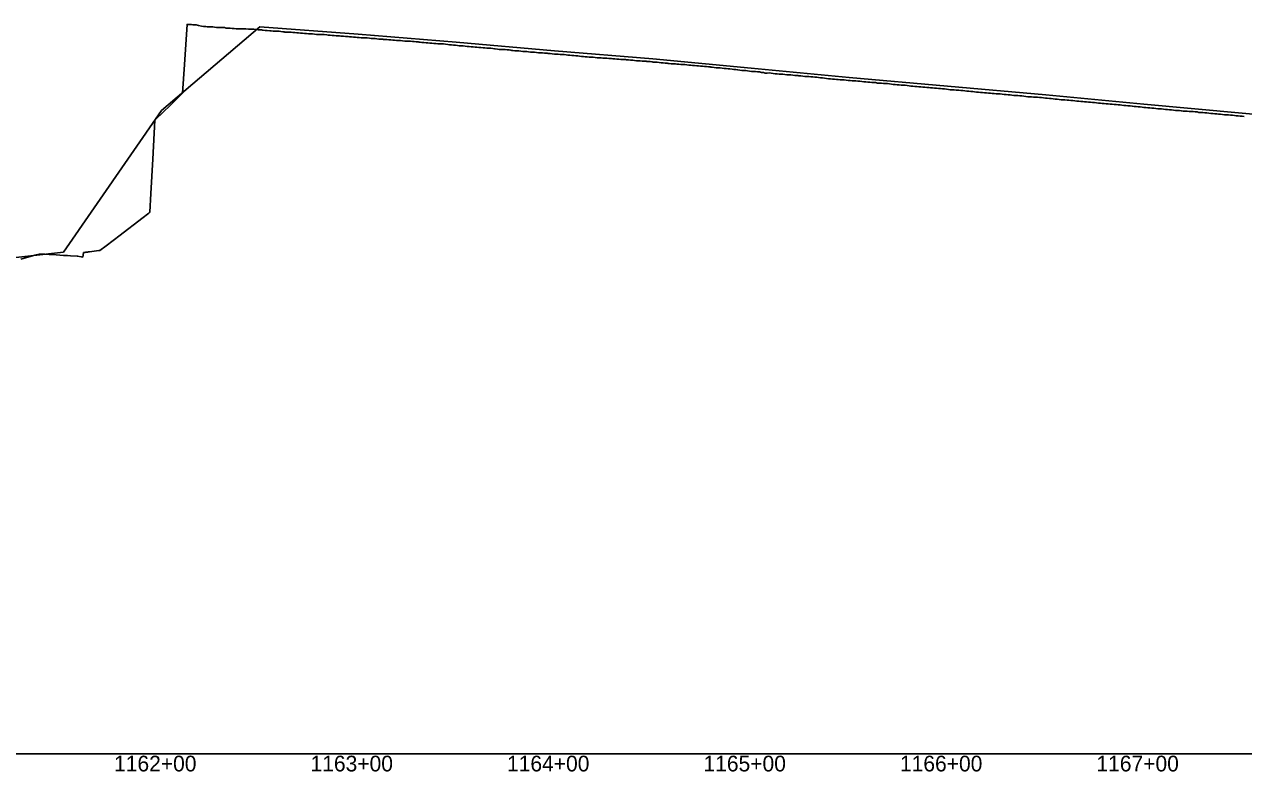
# Model space of a CAD drawing. Extents: x -3793 to 50787, y -1075 to 6138.
# Drawn here: x 3507 to 4128, y -1009 to -628 of the extents above; entities that cross this region are included whole.
import ezdxf

# ---------------------------------------------------------------- set-up
doc = ezdxf.new("R2010")
doc.units = 0
for name, color, linetype in [('RD_DDB_Profile_EX', 7, 'Continuous'), ('RD_DDB_Profile_PR', 7, 'Continuous'), ('RD_DDB_StaTX', 7, 'Continuous'), ('RD_GPK_Profile_Cell', 7, 'Continuous')]:
    doc.layers.add(name, color=color, linetype=linetype)

msp = doc.modelspace()

# ---------------------------------------------------------------- linework, layer by layer
at = {"layer": 'RD_DDB_Profile_EX'}
for points in [[(3505.607083, -747.95978), (3509.229046, -747.001305), (3512.851009, -746.04209), (3515.085777, -745.44979), (3516.472971, -745.50266), (3517.817003, -745.5549), (3520.094934, -745.681685), (3523.716897, -745.886065), (3527.33886, -746.093225), (3529.434896, -746.21472), (3530.960822, -746.29839), (3534.26997, -746.482485), (3534.582785, -746.505105), (3536.397483, -746.80842), (3537.166323, -746.99118), (3537.575344, -744.691235), (3538.274715, -744.607175), (3538.809182, -744.54293), (3539.281197, -744.44609), (3539.685878, -744.399955), (3540.050954, -744.35893), (3540.658713, -744.290115), (3541.826711, -744.13965), (3545.448674, -743.67378), (3545.914646, -743.613935), (3549.070636, -741.24518), (3552.692599, -738.52045), (3556.314562, -735.785075), (3559.936525, -732.985205), (3563.558487, -730.179135), (3567.18045, -727.366885), (3570.802413, -724.548465), (3571.375844, -724.101275), (3571.868392, -714.54407), (3572.789295, -697.154785), (3573.837086, -677.222785), (3574.424376, -676.665125), (3578.046338, -673.2178), (3581.668301, -669.76242), (3582.334661, -669.125225), (3585.290264, -666.14518), (3587.965495, -663.441695), (3588.912227, -648.93384), (3590.324957, -628.427805), (3590.873571, -628.43213), (3591.421619, -628.442665), (3591.983949, -628.475255), (3592.557585, -628.54199), (3593.140871, -628.584125), (3593.729401, -628.61968), (3594.340836, -628.662025), (3594.965155, -628.736655), (3596.156152, -629.01493), (3597.712634, -629.38018), (3598.648367, -629.47819), (3599.778115, -629.554995), (3600.511819, -629.634895), (3601.454675, -629.68701), (3602.389984, -629.69563), (3603.400078, -629.75754), (3604.290646, -629.85199), (3605.237737, -629.95728), (3606.276654, -629.964315), (3607.235587, -630.01847), (3608.230086, -630.03542), (3609.27054, -630.09906), (3610.235812, -630.298685), (3610.644003, -630.323945), (3611.230309, -630.36032), (3612.263952, -630.37597)], [(3612.263952, -630.37597), (3613.2361, -630.52932), (3614.265966, -630.59486), (3615.2348, -630.654695), (3616.226939, -630.666125), (3617.230952, -630.728855), (3617.887929, -630.769375), (3618.235156, -630.790185), (3619.227288, -630.751495), (3620.233458, -630.715335), (3621.509892, -630.79388), (3622.228435, -630.83779), (3623.232023, -630.950625), (3624.232969, -630.91001), (3625.131854, -630.96214), (3626.094385, -631.102885), (3626.594696, -631.15053), (3627.084667, -631.197155), (3628.086978, -631.243825), (3628.753817, -631.3414), (3629.089287, -631.390355), (3630.089468, -631.484415), (3631.091764, -631.581705), (3632.37578, -631.66844), (3633.084501, -631.774325), (3634.086719, -631.822005), (3635.086934, -631.81636), (3636.098164, -631.91487), (3637.08932, -631.95988), (3638.091599, -632.108105), (3639.093773, -632.20631), (3639.619706, -632.283865), (3640.084315, -632.351615), (3641.086475, -632.402275), (3642.086688, -632.400355), (3643.241668, -632.47138), (3644.103834, -632.598735), (3645.091166, -632.59567), (3646.083795, -632.69595), (3647.083877, -632.743785), (3648.086156, -632.84547), (3649.088435, -632.9451), (3650.088517, -633.04071), (3650.485594, -633.08072), (3651.090802, -633.141535), (3652.081248, -633.191365), (3653.083533, -633.242505), (3654.107557, -633.296895), (3655.085895, -633.441475), (3656.100788, -633.59364), (3657.0883, -633.592705), (3657.729519, -633.626415), (3658.090605, -633.646345), (3659.083139, -633.65115), (3660.093241, -633.65164), (3661.351482, -633.75624), (3662.094926, -633.90386), (3663.096359, -634.008115), (3664.097892, -634.113255), (3665.088103, -634.16552), (3666.089401, -634.22077), (3666.925053, -634.21601), (3667.932352, -634.3099), (3668.595408, -634.37054), (3668.928524, -634.400805), (3669.925802, -634.44612), (3670.932913, -634.54291), (3672.21737, -634.680295), (3672.927375, -634.78291), (3673.934279, -634.82928), (3674.931421, -634.92557), (3675.938476, -634.971225), (3676.934264, -635.064995), (3677.931244, -635.160945), (3678.937981, -635.21067), (3679.461296, -635.23535), (3679.93489, -635.26038), (3680.931725, -635.309425), (3681.938297, -635.358025), (3683.083259, -635.516605), (3683.941572, -635.601525), (3684.937049, -635.599655), (3685.933778, -635.59971), (3686.940119, -635.842615), (3687.936984, -635.942005), (3688.933549, -636.042685), (3689.939817, -636.04428), (3690.327184, -636.06343), (3690.936304, -636.09267), (3691.942405, -636.19077), (3692.937661, -636.287845), (3693.949147, -636.3872), (3694.940107, -636.438145), (3695.936424, -636.49029), (3696.942433, -636.589155), (3697.57111, -636.652665), (3697.938708, -636.690145), (3698.934943, -636.69303), (3699.941078, -636.792525), (3701.193073, -636.907775), (3701.932207, -636.9443)], [(3701.932207, -636.9443), (3702.942481, -636.998285), (3703.938682, -637.05146), (3704.944271, -637.151515), (3705.94033, -637.20405), (3706.93635, -637.35652), (3707.941866, -637.40977), (3708.436998, -637.462845), (3708.85686, -637.507855), (3709.851431, -637.65815), (3710.855942, -637.70786), (3712.058961, -637.78005), (3712.854912, -637.859615), (3713.849582, -637.960545), (3714.852682, -638.00807), (3715.847334, -638.10788), (3716.851562, -638.16136), (3717.845852, -638.31174), (3718.850081, -638.363955), (3719.302886, -638.36445), (3719.854031, -638.367735), (3720.848395, -638.42095), (3721.852492, -638.570345), (3722.924849, -638.68154), (3723.850631, -638.77375), (3724.843843, -638.822725), (3725.847606, -638.975105), (3726.841794, -639.078205), (3727.84545, -639.18125), (3728.839535, -639.283935), (3729.843379, -639.33954), (3730.168775, -639.37293), (3730.847002, -639.442205), (3731.840926, -639.49633), (3732.844532, -639.647995), (3733.838433, -639.75296), (3734.842062, -639.808015), (3735.834688, -639.860495), (3736.838317, -640.01438), (3737.4127, -640.046115), (3737.831932, -640.06994), (3738.835452, -640.17497), (3739.838967, -640.230255), (3741.034663, -640.346735), (3741.836657, -640.391485), (3742.829652, -640.497295), (3743.331256, -640.55001), (3743.833916, -640.602785), (3744.829694, -640.609255), (3745.833238, -640.712555), (3746.823863, -640.818795), (3747.139751, -640.86721), (3748.278589, -641.03482), (3749.136895, -641.159645), (3750.134566, -641.20533), (3751.207358, -641.206545), (3752.140964, -641.295985), (3753.13989, -641.392375), (3754.13882, -641.438835), (3755.137748, -641.58471), (3755.522514, -641.66029), (3756.136631, -641.78104), (3757.136532, -641.88029), (3758.135385, -641.92704), (3759.144477, -641.97378), (3760.142877, -642.021185), (3761.141641, -642.16859), (3762.140415, -642.26602), (3762.76644, -642.29573), (3763.139153, -642.314185), (3764.137858, -642.412265), (3765.136671, -642.510305), (3766.388402, -642.536655), (3767.144904, -642.610425), (3768.143546, -642.757895), (3769.142175, -642.85655), (3770.14081, -643.004655), (3771.139378, -643.00458), (3772.13796, -643.10388), (3773.136528, -643.154535), (3773.632328, -643.179005), (3774.135083, -643.20415), (3775.144454, -643.3556), (3776.142979, -643.454825), (3777.254291, -643.56032), (3778.139971, -643.606465), (3779.138563, -643.608235), (3780.137036, -643.75805), (3781.135483, -643.808645), (3782.143663, -643.861465), (3783.151843, -643.962685), (3784.139138, -644.06491), (3784.498216, -644.10123), (3785.148469, -644.166195), (3786.146548, -644.267695), (3787.144519, -644.3692), (3788.142487, -644.421195), (3789.140374, -644.5237), (3789.967972, -644.619815), (3790.985115, -644.720535), (3791.982173, -644.76785)], [(3791.982173, -644.76785), (3792.979076, -644.91382), (3793.9734, -645.009905), (3794.982925, -645.060095), (3795.364104, -645.09696), (3795.975598, -645.15645), (3796.986731, -645.209865), (3797.983436, -645.307435), (3798.990024, -645.40617), (3799.971068, -645.405), (3800.983202, -645.50383), (3801.973224, -645.649935), (3802.60803, -645.68256), (3802.98647, -645.704525), (3803.982792, -645.706305), (3804.972542, -645.803805), (3806.229993, -645.87842), (3806.981656, -645.95378), (3807.970777, -646.051715), (3808.984246, -646.107925), (3809.964219, -646.20624), (3810.986352, -646.256405), (3811.982311, -646.258375), (3812.967878, -646.3579), (3813.473918, -646.408265), (3813.973828, -646.45816), (3814.9706, -646.512525), (3815.976526, -646.66302), (3817.095881, -646.720035), (3817.968678, -646.76488), (3818.974419, -646.964525), (3819.970449, -646.967045), (3820.966471, -647.067755), (3821.973002, -647.122525), (3822.968978, -647.1742), (3823.964944, -647.22588), (3824.339807, -647.26372), (3824.970663, -647.32766), (3825.966579, -647.430235), (3826.962483, -647.58165), (3827.598087, -647.631275), (3827.961769, -647.62969), (3828.602019, -647.62811), (3829.596019, -647.72456), (3830.599806, -647.820205), (3831.604197, -647.967165), (3832.598131, -648.01458), (3833.601779, -648.111925), (3834.595739, -648.20792), (3835.205695, -648.3286), (3835.599993, -648.405045), (3836.603512, -648.452895), (3837.597403, -648.500075), (3838.827658, -648.571035), (3839.605015, -648.64865), (3840.598837, -648.697495), (3841.602445, -648.79625), (3842.606297, -648.845955), (3843.60005, -648.894235), (3844.603569, -648.99357), (3845.597092, -649.141895), (3846.071583, -649.212845), (3846.601053, -649.289685), (3847.604487, -649.3395), (3848.597926, -649.38823), (3849.693546, -649.54602), (3850.605208, -649.63771), (3851.598568, -649.68957), (3852.601922, -649.78725), (3853.605742, -649.888325), (3854.599028, -649.9393), (3855.602308, -649.988775), (3856.595868, -650.1384), (3856.937472, -650.1559), (3857.599316, -650.19138), (3858.609754, -650.341275), (3859.603224, -650.489945), (3860.606166, -650.54116), (3861.609526, -650.643285), (3862.602878, -650.693755), (3863.605721, -650.89277), (3864.181397, -650.921655), (3864.608772, -650.9445), (3865.602261, -651.09485), (3866.605246, -651.147955), (3867.80336, -651.308425), (3868.60142, -651.35045), (3869.604357, -651.45144), (3870.59728, -651.65148), (3871.600211, -651.801415), (3872.6034, -651.854415), (3873.596518, -651.85749), (3874.599262, -652.00937), (3875.602194, -652.109405), (3876.595545, -652.30994), (3877.598316, -652.361005), (3878.601249, -652.46282), (3879.594328, -652.51475), (3880.597513, -652.567755), (3881.590435, -652.6689), (3882.593365, -652.86924)], [(3882.593365, -652.86924), (3883.596549, -652.97289), (3884.589474, -653.222375), (3885.592406, -653.225065), (3886.595337, -653.17711), (3887.588515, -653.27924), (3888.59145, -653.430265), (3889.594382, -653.580055), (3890.587383, -653.680915), (3891.590497, -653.734865), (3892.58348, -653.786085), (3893.586409, -653.83715), (3894.589289, -653.938215), (3895.582509, -654.0914), (3896.585439, -654.14265), (3897.588369, -654.193855), (3898.581541, -654.247155), (3899.584472, -654.44818), (3900.587404, -654.49929), (3901.178125, -654.559495), (3901.580585, -654.60056), (3902.745398, -654.653665), (3903.738882, -654.755045), (3904.741085, -654.903805), (3905.744506, -654.954985), (3906.73799, -655.056225), (3907.741411, -655.15725), (3908.743614, -655.206485), (3909.747008, -655.357415), (3910.74052, -655.35907), (3911.743946, -655.55955), (3912.745561, -655.70829), (3913.738994, -655.710115), (3914.742343, -655.861275), (3915.745641, -656.0122), (3916.738016, -656.111045), (3917.741365, -656.2617), (3918.744713, -656.312775), (3919.738114, -656.36485), (3920.740392, -656.464005), (3921.743735, -656.56487), (3922.737136, -656.616485), (3923.739414, -656.665075), (3924.742763, -656.76622), (3925.746047, -656.86769), (3926.739506, -656.968655), (3927.741785, -657.06755), (3928.745064, -657.118695), (3929.738536, -657.17038), (3930.741885, -657.271945), (3931.744081, -657.370785), (3932.737558, -657.422545), (3933.740907, -657.474175), (3934.744168, -657.624515), (3935.73659, -657.673545), (3936.739939, -657.82473), (3937.743185, -657.925425), (3938.73668, -657.97676), (3939.738962, -658.07517), (3940.742213, -658.12681), (3941.745558, -658.32642), (3942.739052, -658.3282), (3943.74123, -658.426605), (3944.744576, -658.52716), (3945.738086, -658.578965), (3946.741318, -658.630065), (3947.743606, -658.777875), (3948.737109, -658.87847), (3949.740336, -659.028275), (3950.743681, -659.079905), (3951.736145, -659.228465), (3952.739367, -659.27882), (3953.742699, -659.380425), (3954.736233, -659.43156), (3955.738386, -659.48062), (3956.741731, -659.580925), (3957.745077, -659.731185), (3958.738459, -659.88225), (3959.74075, -659.93206), (3960.744095, -660.032295), (3961.737493, -660.083385), (3962.740839, -660.183555), (3963.74313, -660.28267), (3964.736512, -660.432925), (3965.739857, -660.48464), (3966.743203, -660.53639), (3967.735708, -660.63563), (3968.746388, -660.737405), (3969.749904, -660.740045), (3970.743526, -660.890335), (3971.74561, -660.93936), (3972.74915, -661.040355), (3973.752664, -661.14131), (3974.746284, -661.24245), (3975.748369, -661.341475), (3976.751909, -661.44339), (3977.745501, -661.54357), (3978.74904, -661.74262), (3979.751126, -661.79264), (3980.74491, -661.844685), (3981.728532, -661.89466)], [(3981.728532, -661.89466), (3982.141414, -661.94469), (3983.143669, -661.995685), (3984.137288, -662.145845), (3985.140433, -662.197815), (3986.14271, -662.296865), (3987.136311, -662.39696), (3988.138585, -662.44603), (3989.141729, -662.546985), (3990.134262, -662.6472), (3991.137609, -662.797145), (3992.14077, -662.94709), (3993.143026, -662.99717), (3994.136655, -663.0983), (3995.138906, -663.146305), (3996.142067, -663.247275), (3997.135677, -663.347265), (3998.137952, -663.39638), (3999.141084, -663.54729), (4000.133629, -663.597595), (4001.136974, -663.69852), (4002.139039, -663.7955), (4003.142381, -663.846385), (4004.13602, -663.89855), (4005.138272, -663.99762), (4006.141421, -664.097465), (4007.133948, -664.196695), (4008.137317, -664.34651), (4009.140437, -664.397375), (4010.132994, -664.49555), (4011.136337, -664.59639), (4012.138615, -664.64668), (4013.132014, -664.745405), (4014.134291, -664.8446), (4015.137635, -664.89656), (4016.140773, -665.045125), (4017.133311, -665.14443), (4018.13668, -665.294105), (4019.138932, -665.344445), (4020.13233, -665.347695), (4021.135698, -665.44857), (4022.137951, -665.49771), (4023.131375, -665.59753), (4024.133627, -665.69669), (4025.136995, -665.748735), (4026.139248, -665.84671), (4027.132672, -665.947695), (4028.1258, -666.047305), (4029.151956, -666.146545), (4030.121464, -666.24505), (4031.147911, -666.395485), (4032.127081, -666.493845), (4033.120279, -666.545935), (4034.147247, -666.69644), (4035.125915, -666.79475), (4036.15263, -666.84768), (4037.121561, -666.946125), (4038.148591, -666.99782), (4039.151962, -667.096165), (4040.120394, -667.243235), (4041.147927, -667.297545), (4042.126012, -667.444525), (4043.143646, -667.546425), (4044.121658, -667.595925), (4045.124106, -667.69395), (4046.142982, -667.747355), (4047.120491, -667.845525), (4048.148608, -667.89865), (4049.126108, -668.04554), (4050.118586, -668.144955), (4051.147944, -668.1996), (4052.124942, -668.24907), (4053.143662, -668.39843), (4054.120588, -668.496545), (4055.123037, -668.594535), (4056.116234, -668.744005), (4057.118683, -668.747285), (4058.148624, -668.89804), (4059.125038, -668.947435), (4060.117517, -669.09551), (4061.120684, -669.1462), (4062.123134, -669.246865), (4063.143679, -669.300435), (4064.119518, -669.39844), (4065.121968, -669.497745), (4066.115164, -669.598565), (4067.117614, -669.69787), (4068.120781, -669.79719), (4069.150422, -669.899275), (4070.32899, -669.998115), (4071.332526, -670.048865), (4072.334341, -670.296755), (4073.328231, -670.34759), (4074.330359, -670.398295), (4075.333577, -670.44901), (4076.326064, -670.59704), (4077.32956, -670.69913), (4078.331688, -670.748435), (4079.334946, -670.89638), (4080.327392, -670.99579), (4081.329519, -671.0465)], [(4081.329519, -671.0465), (4082.332741, -671.09858), (4083.325224, -671.24525), (4084.328762, -671.39457), (4085.330576, -671.493895), (4086.324467, -671.498875), (4087.326553, -671.59676), (4088.329814, -671.746095), (4089.331944, -671.84544), (4090.323255, -671.9448), (4091.325418, -671.994165), (4092.327272, -672.09349), (4093.321116, -672.242895), (4094.323241, -672.24497), (4095.32674, -672.34568), (4096.318939, -672.396455), (4097.322438, -672.59302), (4098.324562, -672.643735), (4099.327786, -672.647205), (4100.320261, -672.74659), (4101.32376, -672.84593), (4102.325612, -672.89524), (4103.318121, -672.94739), (4104.321583, -673.048105), (4105.323475, -673.2447), (4106.317281, -673.29685), (4107.319442, -673.347535), (4108.322904, -673.446865), (4109.324796, -673.54619), (4110.318603, -673.695605), (4111.320764, -673.79495), (4112.323952, -673.847005), (4113.316463, -673.9478), (4114.318586, -674.04572), (4115.321815, -674.145085), (4116.314285, -674.244495), (4117.317785, -674.345205), (4118.319641, -674.44451), (4119.323136, -674.54385), (4120.315607, -674.59598), (4121.319107, -674.695335), (4122.320962, -674.745995), (4123.314805, -674.89408), (4124.316929, -674.99476), (4125.318824, -675.094105), (4126.322283, -675.194775), (4127.314788, -675.1969), (4128.317981, -675.346255)]]:
    msp.add_lwpolyline(points, dxfattribs=at)
at = {"layer": 'RD_DDB_Profile_PR'}
msp.add_lwpolyline([(3477.33, -750.0925), (3527.33, -744.4925), (3577.33, -672.2995), (3627.33, -629.6085), (3677.33, -633.503), (3727.33, -637.5285), (3777.33, -641.9645), (3827.33, -646.0105), (3877.33, -650.7475), (3927.33, -655.427), (3977.33, -659.9015), (4027.33, -664.3675), (4077.33, -669.099), (4127.33, -673.599), (4177.33, -678.3365)], dxfattribs=at)
at = {"layer": 'RD_GPK_Profile_Cell'}
msp.add_line((1000, -1000), (46610.921919, -1000), dxfattribs=at)

# ---------------------------------------------------------------- texts
at = {"layer": 'RD_DDB_StaTX'}
for s, p in [('1162+00', (3553.125471, -1009)), ('1162+00', (3553.125471, -1009)), ('1163+00', (3653.125471, -1009)), ('1163+00', (3653.125471, -1009)), ('1164+00', (3753.125471, -1009)), ('1164+00', (3753.125471, -1009)), ('1165+00', (3853.125471, -1009)), ('1165+00', (3853.125471, -1009)), ('1166+00', (3953.125471, -1009)), ('1166+00', (3953.125471, -1009)), ('1167+00', (4053.125471, -1009)), ('1167+00', (4053.125471, -1009))]:
    msp.add_text(s, height=8, dxfattribs=at).set_placement(p)

doc.saveas('drawing.dxf')
